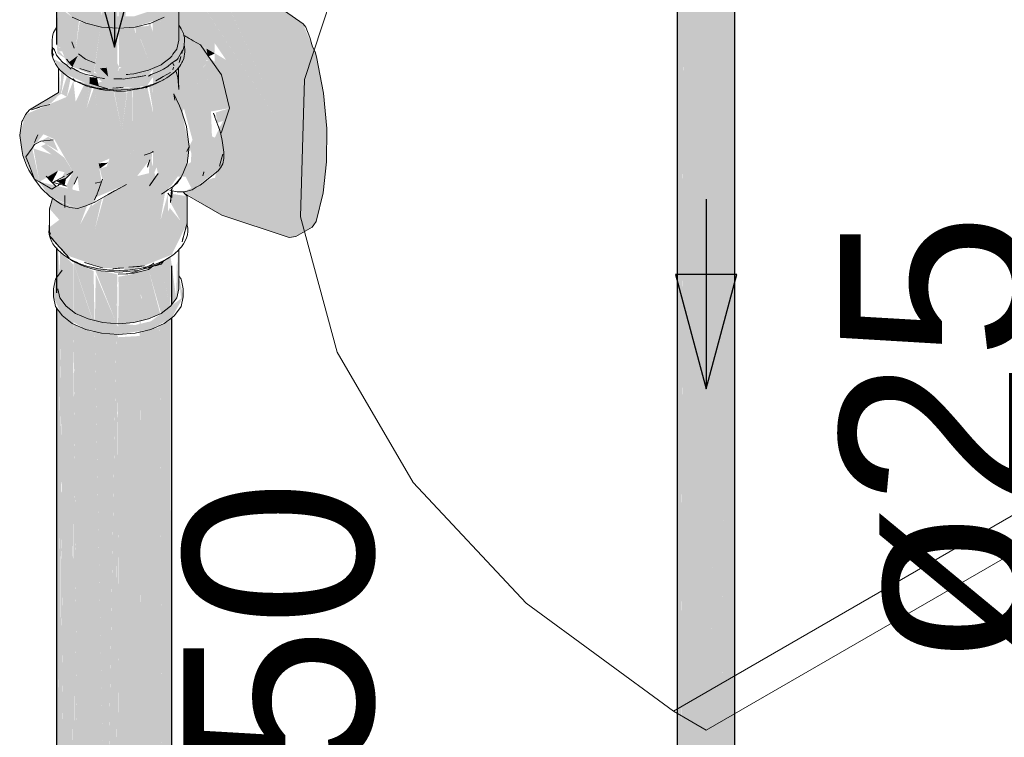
# Model space of a CAD drawing. Header units: millimetres. Extents: x 567 to 934, y -1 to 364.
# Tile 754 of 1056: x 748.249 to 749.287, y 129.086 to 129.843. Entities that reach past the tile are written whole.
import ezdxf

# ---------------------------------------------------------------- set-up
doc = ezdxf.new("R2010")
doc.units = ezdxf.units.MM
doc.header["$MEASUREMENT"] = 0
doc.linetypes.add('NULL', pattern=[0])
for name, color, linetype, lineweight in [('AF-Condutos', 140, 'Continuous', 25), ('AF-Registro', 253, 'Continuous', 18), ('AF-Sentido conduto', 140, 'Continuous', 30), ('AF-Textos conduto', 7, 'Continuous', 9), ('DI-Elementos em corte', 9, 'Continuous', 18)]:
    doc.layers.add(name, color=color, linetype=linetype, lineweight=lineweight)
doc.layers.add('ARQ FINA', color=8, linetype='Continuous')
doc.styles.add('Arial', font='arial.ttf')

msp = doc.modelspace()

# ---------------------------------------------------------------- hatches: boundary and pattern name
at = {"layer": 'AF-Condutos', "linetype": 'Continuous'}
for points in [[(749.0029, 128.4211), (749.0029, 130.6691), (749.0022, 128.4394)], [(748.942, 128.4194), (748.9441, 128.436), (748.944, 130.66)], [(748.942, 128.4193), (748.944, 130.653), (748.942, 130.6545)], [(748.944, 130.6523), (748.9441, 128.436), (748.951, 130.6478)], [(748.9441, 128.4176), (748.951, 128.4058), (748.9742, 128.4007), (748.9745, 128.4589), (748.9742, 130.6487), (748.9619, 128.4494), (748.9616, 130.6498), (748.9511, 128.4413), (748.951, 130.6538)], [(748.9867, 128.4408), (748.9865, 130.6506), (748.9742, 128.4007), (748.9964, 128.4072), (748.9966, 128.4755), (748.9964, 130.6552)], [(749.0022, 130.6521), (748.9964, 130.6496), (748.9966, 128.4755)], [(749.0022, 128.4353), (749.0022, 130.6618), (748.9965, 128.4473)], [(749.0022, 128.4138), (749.0029, 130.6533), (749.0022, 130.6528)], [(748.951, 130.6485), (748.9511, 128.4413), (748.9616, 130.6445)], [(748.9616, 130.6439), (748.9619, 128.4494), (748.9742, 130.643)], [(748.9865, 130.6458), (748.9742, 130.6449), (748.9745, 128.4589)], [(748.9867, 128.4408), (748.9868, 128.4682), (748.9865, 130.6506)], [(748.9964, 130.6487), (748.9865, 130.6464), (748.9868, 128.4682)], [(748.2872, 129.8167), (748.292, 129.8128), (748.2987, 129.7956), (748.3264, 129.7839), (748.3264, 129.9652), (748.3254, 129.9654), (748.3125, 129.8537), (748.3249, 129.8375), (748.3117, 129.8406), (748.3075, 129.8107), (748.3051, 129.9712), (748.3042, 129.9716), (748.2961, 129.8653), (748.3051, 129.8449), (748.2951, 129.8521), (748.2995, 129.9106), (748.2916, 129.9779), (748.2878, 129.9808), (748.2875, 129.8973), (748.2896, 129.8744)], [(748.3075, 129.8107), (748.3123, 129.8523), (748.3052, 129.9712)], [(748.3264, 129.7833), (748.335, 129.8466), (748.3268, 129.9615)], [(748.3336, 129.8352), (748.3516, 129.7931), (748.3516, 129.9634), (748.3504, 129.9633), (748.335, 129.8466), (748.3386, 129.8348)], [(748.3528, 129.8451), (748.3593, 129.8408), (748.3748, 129.9652), (748.3517, 129.9634)], [(748.3247, 129.8375), (748.3123, 129.852), (748.3111, 129.8422)], [(748.3488, 129.7806), (748.3533, 129.793), (748.3335, 129.8354), (748.3273, 129.7882)], [(748.3533, 129.793), (748.3584, 129.8342), (748.3529, 129.8338)], [(748.3762, 129.7863), (748.3762, 129.7948), (748.3693, 129.8349), (748.3584, 129.8342), (748.3533, 129.7931)], [(748.3703, 129.8351), (748.3762, 129.7966), (748.3762, 129.8356)], [(748.369, 129.7858), (748.353, 129.7911), (748.3524, 129.7859)], [(748.3273, 129.7882), (748.3363, 129.7811), (748.3488, 129.7806)], [(748.2873, 129.566), (748.2907, 129.534), (748.2908, 129.5755), (748.2886, 129.605)], [(748.2909, 129.4818), (748.2909, 129.6011), (748.2889, 128.7697)], [(748.2895, 128.6963), (748.2907, 128.6961), (748.2912, 128.7576), (748.2912, 129.5999), (748.2894, 128.7691)], [(748.2964, 128.696), (748.3051, 129.5845), (748.2912, 129.598)], [(748.3031, 128.488), (748.3051, 129.5876), (748.3026, 129.3365)], [(748.3256, 129.5259), (748.3264, 129.5776), (748.3051, 129.5876)], [(748.3056, 129.5338), (748.3255, 129.5194), (748.3256, 129.5249), (748.3054, 129.5865)], [(748.3362, 128.6958), (748.3395, 128.8891), (748.3264, 129.5796), (748.3133, 128.6959), (748.322, 128.6959)], [(748.3277, 129.5127), (748.3395, 128.8891), (748.3506, 129.5223), (748.3287, 129.5742)], [(748.3506, 129.5223), (748.3515, 129.5742), (748.3278, 129.5794)], [(748.3362, 128.6958), (748.3498, 128.6958), (748.3516, 129.5773)], [(748.3536, 129.5718), (748.3522, 129.5221), (748.3752, 129.5249), (748.3761, 129.576)], [(748.3741, 129.458), (748.3741, 128.4159), (748.3762, 129.5811)], [(748.3767, 129.5252), (748.3844, 129.5271), (748.3773, 129.5738)], [(748.2955, 128.696), (748.2916, 129.5279), (748.2913, 129.5451)], [(748.2874, 128.6966), (748.2872, 129.5389), (748.2873, 128.7714)], [(748.2889, 128.7697), (748.2907, 129.534), (748.2873, 129.5388)], [(748.2889, 128.7652), (748.2873, 129.5388), (748.2875, 128.6966), (748.2885, 128.6964)], [(748.2912, 129.5333), (748.2912, 128.696), (748.2915, 128.696)], [(748.2912, 129.5333), (748.2915, 128.696), (748.2916, 128.696)], [(748.2912, 129.5333), (748.2916, 128.696), (748.2921, 128.696)], [(748.2913, 129.5332), (748.2921, 128.696), (748.2928, 128.696)], [(748.2913, 129.5331), (748.2928, 128.696), (748.2955, 128.696)], [(748.2915, 129.5329), (748.2955, 128.696), (748.2964, 128.696)], [(748.3051, 129.522), (748.305, 129.5348), (748.3051, 128.6959), (748.3059, 128.6959)], [(748.305, 129.522), (748.3035, 128.6959), (748.3051, 128.6959)], [(748.3051, 129.5219), (748.3059, 128.6959), (748.3068, 128.6959)], [(748.3108, 128.6959), (748.3055, 129.5192), (748.3052, 129.5219)], [(748.3052, 129.5219), (748.3068, 128.6959), (748.3108, 128.6959)], [(748.3119, 128.6959), (748.3056, 129.5191), (748.3055, 129.5218)], [(748.3055, 129.5218), (748.3108, 128.6959), (748.3119, 128.6959)], [(748.3133, 128.6959), (748.3255, 129.5129), (748.3056, 129.5217)], [(748.3056, 129.5217), (748.3119, 128.6959), (748.3133, 128.6959)], [(748.395, 129.5197), (748.3838, 128.6957), (748.396, 128.6956), (748.396, 129.5202)], [(748.3961, 129.5202), (748.396, 128.6956), (748.3996, 128.6956), (748.3963, 129.5188)], [(748.4069, 129.525), (748.3963, 129.5203), (748.4003, 128.6956)], [(748.4075, 129.5273), (748.4069, 129.5268), (748.4003, 128.6956), (748.4077, 128.6956)], [(748.4075, 129.5273), (748.4077, 128.6956), (748.4078, 128.6956)], [(748.408, 128.635), (748.4088, 129.5282), (748.4076, 129.5273)], [(748.4076, 129.5273), (748.4078, 128.6956), (748.4079, 128.6956)], [(748.4088, 129.5282), (748.408, 128.6956), (748.4089, 128.6956)], [(748.3498, 128.6958), (748.3516, 128.6958), (748.3516, 129.5109), (748.3515, 129.5109)], [(748.3517, 129.5077), (748.3516, 129.5109), (748.3516, 128.6958), (748.3538, 128.6958)], [(748.3518, 129.5109), (748.354, 128.6958), (748.3595, 128.6957), (748.3522, 129.5078)], [(748.3762, 129.5136), (748.3761, 129.5135), (748.3746, 128.6957), (748.3762, 128.6957)], [(748.3762, 129.5136), (748.3762, 128.6957), (748.3838, 128.6957), (748.395, 129.5181)], [(748.3963, 129.5188), (748.3996, 128.6956), (748.4003, 128.6956)], [(748.3518, 129.5077), (748.3538, 128.6958), (748.354, 128.6958)], [(748.3522, 129.5078), (748.3595, 128.6957), (748.3611, 128.6957), (748.375, 129.5091)], [(748.2909, 129.4818), (748.2882, 128.5315), (748.2882, 128.2001), (748.2909, 129.4448)], [(748.3741, 129.458), (748.3611, 128.6957), (748.3741, 128.6957)], [(748.3026, 129.3365), (748.2964, 128.696), (748.303, 128.6959)]]:
    msp.add_hatch(color=151, dxfattribs=at).paths.add_polyline_path(points)
at = {"layer": 'AF-Registro', "linetype": 'Continuous'}
for points in [[(748.4616, 129.6366), (748.5326, 129.6131), (748.5396, 129.614), (748.557, 129.6241), (748.5612, 129.6298), (748.5685, 129.66), (748.5722, 129.6929), (748.5723, 129.7281), (748.5688, 129.7652), (748.5617, 129.8036), (748.5474, 129.8384), (748.5115, 129.8635), (748.4792, 129.8822), (748.4428, 129.9054), (748.4089, 129.9229), (748.4089, 129.904), (748.4618, 129.8721), (748.5539, 129.6715)], [(748.3889, 129.8453), (748.4543, 129.8075), (748.4543, 129.8179), (748.3888, 129.9142)], [(748.2863, 129.8921), (748.284, 129.8819), (748.2863, 129.8631), (748.304, 129.8454), (748.3348, 129.8351), (748.3703, 129.8351), (748.401, 129.8454), (748.399, 129.8517), (748.4089, 129.8512), (748.4164, 129.8724), (748.3976, 129.8559), (748.369, 129.8463), (748.3361, 129.8463), (748.3075, 129.8559), (748.291, 129.8723)], [(748.4211, 129.8667), (748.5539, 129.6715), (748.5329, 129.7173), (748.4291, 129.8776), (748.4673, 129.86), (748.4618, 129.8721), (748.4359, 129.887), (748.4211, 129.8924)], [(748.4291, 129.8777), (748.5329, 129.7173), (748.4673, 129.86), (748.4293, 129.8784)], [(748.4162, 129.8295), (748.4162, 129.8594), (748.3976, 129.8438), (748.3976, 129.7953), (748.4141, 129.8118)], [(748.447, 129.8037), (748.4455, 129.8124), (748.3889, 129.8453), (748.389, 129.6785)], [(748.4162, 129.837), (748.4027, 129.7939), (748.372, 129.7865), (748.3324, 129.7915), (748.3325, 129.7852), (748.312, 129.7913), (748.3247, 129.7963), (748.3044, 129.7935), (748.2901, 129.8097), (748.3074, 129.8077), (748.2879, 129.8143), (748.3058, 129.8129), (748.3036, 129.8196), (748.2872, 129.8212), (748.2883, 129.8073), (748.3469, 129.7705), (748.3576, 129.7715), (748.3527, 129.7798), (748.4033, 129.7938), (748.422, 129.8156)], [(748.3607, 129.7851), (748.369, 129.7858), (748.369, 129.7949), (748.3549, 129.8339), (748.359, 129.7935), (748.3525, 129.7909)], [(748.369, 129.7949), (748.369, 129.835), (748.3549, 129.8339)], [(748.369, 129.7858), (748.3844, 129.7895), (748.3709, 129.8352)], [(748.3844, 129.7895), (748.3844, 129.8001), (748.3709, 129.8352)], [(748.3844, 129.8001), (748.3844, 129.8362), (748.3713, 129.8354)], [(748.3976, 129.7953), (748.3976, 129.8091), (748.3884, 129.8397), (748.3941, 129.8121), (748.3862, 129.8388), (748.3844, 129.8385), (748.3844, 129.7895)], [(748.389, 129.8396), (748.3976, 129.8108), (748.3976, 129.8403)], [(748.4391, 129.8163), (748.4217, 129.7998), (748.4502, 129.8005)], [(748.4543, 129.8073), (748.4455, 129.8124), (748.447, 129.8037)], [(748.2837, 129.8016), (748.2947, 129.7864), (748.3289, 129.7711), (748.3826, 129.7727), (748.3921, 129.787), (748.364, 129.7806), (748.3576, 129.7715), (748.3469, 129.7705), (748.3416, 129.7795), (748.3319, 129.7728), (748.3416, 129.77), (748.3187, 129.7848)], [(748.3098, 129.8049), (748.3005, 129.7979), (748.3044, 129.7935)], [(748.3044, 129.7935), (748.3281, 129.7968), (748.3106, 129.8067)], [(748.4163, 129.7692), (748.4502, 129.8005), (748.4153, 129.7818)], [(748.4502, 129.8005), (748.4191, 129.7948), (748.4161, 129.7822)], [(748.4186, 129.77), (748.4614, 129.7847), (748.4502, 129.8005)], [(748.4543, 129.7985), (748.447, 129.8037), (748.4526, 129.7705)], [(748.4543, 129.7742), (748.4614, 129.7833), (748.4663, 129.7645), (748.4801, 129.78), (748.4663, 129.8003), (748.4543, 129.8074)], [(748.2699, 129.7508), (748.2923, 129.7647), (748.2901, 129.791), (748.2893, 129.7659), (748.2589, 129.7477)], [(748.3279, 129.775), (748.3743, 129.7702), (748.395, 129.799)], [(748.3419, 129.7825), (748.3402, 129.7921), (748.3331, 129.7915)], [(748.3998, 129.7903), (748.3921, 129.7784), (748.4075, 129.7872)], [(748.2919, 129.7885), (748.2923, 129.7647), (748.2955, 129.7856)], [(748.2923, 129.7647), (748.2983, 129.7615), (748.2985, 129.7835)], [(748.2985, 129.7834), (748.2983, 129.7615), (748.3022, 129.781)], [(748.3222, 129.7823), (748.3222, 129.7757), (748.3319, 129.7728), (748.3301, 129.7816)], [(748.4603, 129.6865), (748.4626, 129.6908), (748.4619, 129.7152), (748.4513, 129.7197), (748.4503, 129.746), (748.4656, 129.7671), (748.4614, 129.7847), (748.4163, 129.7692), (748.4308, 129.7161), (748.4272, 129.7088), (748.4359, 129.6834), (748.4245, 129.6871), (748.4212, 129.6821), (748.4305, 129.6633)], [(748.4545, 129.6757), (748.5539, 129.6715), (748.4801, 129.78), (748.4663, 129.7645), (748.4698, 129.75), (748.4543, 129.7184), (748.4543, 129.7065), (748.4622, 129.7133)], [(748.425, 129.6277), (748.4251, 129.6566), (748.4086, 129.6591), (748.4075, 129.6501), (748.418, 129.6307), (748.4048, 129.64), (748.405, 129.6595), (748.3971, 129.6314), (748.4001, 129.6602), (748.4082, 129.6674), (748.4253, 129.6916), (748.4272, 129.7089), (748.4193, 129.7468), (748.3993, 129.7791), (748.396, 129.7775), (748.3954, 129.7519), (748.3921, 129.7755), (748.3888, 129.7739), (748.3905, 129.7388), (748.3831, 129.7718), (748.3815, 129.7709), (748.3669, 129.7187), (748.3669, 129.7686), (748.3622, 129.7679), (748.3563, 129.7263), (748.3475, 129.7676), (748.3345, 129.7691), (748.3318, 129.7418), (748.3268, 129.7707), (748.3191, 129.7495), (748.3164, 129.7739), (748.3075, 129.7563), (748.3052, 129.7783), (748.2983, 129.7615), (748.2546, 129.7429), (748.2486, 129.7209), (748.2517, 129.701), (748.264, 129.6744), (748.255, 129.6983), (748.2736, 129.722), (748.285, 129.7168), (748.3046, 129.6825), (748.2978, 129.6673), (748.3084, 129.6508), (748.304, 129.6653), (748.3094, 129.6772), (748.3114, 129.6618), (748.2688, 129.672), (748.2802, 129.6562), (748.3097, 129.6436), (748.3276, 129.6504), (748.3348, 129.6719), (748.3317, 129.6913), (748.3756, 129.7105), (748.3841, 129.7025), (748.3895, 129.7033), (748.3944, 129.6804), (748.3919, 129.6768), (748.3875, 129.6939), (748.3883, 129.7029), (748.3756, 129.7105), (748.3357, 129.6746), (748.3856, 129.695), (748.3848, 129.6809), (748.3724, 129.6778), (748.361, 129.619), (748.361, 129.6691), (748.3373, 129.6559), (748.3279, 129.6221), (748.3246, 129.6491), (748.3122, 129.6267), (748.3087, 129.6438), (748.283, 129.6544), (748.28, 129.6433), (748.2903, 129.6317), (748.28, 129.6148), (748.298, 129.5943), (748.336, 129.581), (748.3702, 129.5795), (748.4089, 129.5949)], [(748.3073, 129.7782), (748.3181, 129.7731), (748.3601, 129.7676)], [(748.3164, 129.7736), (748.3191, 129.7495), (748.3216, 129.7716)], [(748.3217, 129.7719), (748.3191, 129.7495), (748.3247, 129.7711)], [(748.3432, 129.7674), (748.3743, 129.7702), (748.3233, 129.773)], [(748.3269, 129.7703), (748.3318, 129.7418), (748.3345, 129.7689)], [(748.3815, 129.7707), (748.3676, 129.7687), (748.3669, 129.7187)], [(748.3885, 129.7737), (748.385, 129.7725), (748.3905, 129.7388)], [(748.3954, 129.7771), (748.3921, 129.7755), (748.3954, 129.7519)], [(748.2705, 129.7511), (748.2818, 129.755), (748.2893, 129.7628)], [(748.3524, 129.7671), (748.3479, 129.7677), (748.3563, 129.7263)], [(748.3563, 129.7263), (748.3616, 129.7659), (748.3524, 129.7673)], [(748.4699, 129.7495), (748.4656, 129.7671), (748.4503, 129.746)], [(748.4656, 129.7369), (748.4699, 129.7495), (748.4553, 129.7449), (748.4567, 129.7339)], [(748.4603, 129.7237), (748.4656, 129.7369), (748.4584, 129.729)], [(748.2785, 129.7192), (748.269, 129.7138), (748.2839, 129.7162)], [(748.2708, 129.7148), (748.289, 129.7043), (748.2839, 129.7162)], [(748.289, 129.6679), (748.3046, 129.6825), (748.2956, 129.6972), (748.276, 129.7118), (748.271, 129.7092), (748.2824, 129.7005), (748.289, 129.6836), (748.2958, 129.6819)], [(748.3415, 129.6919), (748.3558, 129.6927), (748.3756, 129.7105)], [(748.3756, 129.7105), (748.3433, 129.6964), (748.3418, 129.692)], [(748.4017, 129.678), (748.4274, 129.6769), (748.4373, 129.6967)], [(748.4286, 129.6858), (748.4359, 129.6834), (748.4296, 129.7017)], [(748.361, 129.619), (748.3724, 129.6778), (748.3856, 129.695), (748.3369, 129.6751), (748.3294, 129.6557), (748.361, 129.6691)], [(748.3417, 129.6919), (748.3317, 129.6913), (748.333, 129.6857)], [(748.3357, 129.6746), (748.3558, 129.6927), (748.333, 129.6857)], [(748.3558, 129.6927), (748.3417, 129.6919), (748.3404, 129.688)], [(748.2959, 129.6679), (748.2975, 129.6759), (748.2867, 129.6727)], [(748.4211, 129.6612), (748.4616, 129.6366), (748.5539, 129.6715), (748.4523, 129.6758)], [(748.3971, 129.6314), (748.402, 129.6613), (748.4001, 129.66)], [(748.3122, 129.6437), (748.3122, 129.6267), (748.3197, 129.6468)], [(748.3249, 129.6465), (748.3279, 129.6221), (748.3352, 129.6538)], [(748.3087, 129.6433), (748.3122, 129.6267), (748.3122, 129.6433)], [(748.4069, 129.6441), (748.4048, 129.64), (748.418, 129.6307)], [(748.28, 129.6239), (748.28, 129.6148), (748.2903, 129.6317)], [(748.4161, 129.5581), (748.4145, 129.5982), (748.4136, 129.5488)], [(748.3976, 129.585), (748.3844, 129.5791), (748.3976, 129.5329), (748.407, 129.54)], [(748.4071, 129.5397), (748.4077, 129.5926), (748.3976, 129.585)], [(748.4077, 129.5926), (748.4077, 129.5405), (748.4136, 129.5488)], [(748.3217, 129.582), (748.3245, 129.5801), (748.3612, 129.5772)], [(748.4162, 129.5727), (748.4188, 129.5487), (748.3868, 129.5246), (748.3703, 129.5207), (748.3525, 129.5221), (748.3525, 129.5108), (748.3868, 129.5161), (748.4089, 129.5283), (748.4211, 129.5504)], [(748.3686, 129.5741), (748.3526, 129.5717), (748.3537, 129.5222)], [(748.369, 129.5755), (748.3529, 129.5195), (748.3834, 129.5268)], [(748.3844, 129.5791), (748.369, 129.5755), (748.3844, 129.5271), (748.3967, 129.5325)], [(748.2872, 129.5705), (748.284, 129.5504), (748.2932, 129.5306), (748.3183, 129.5161), (748.3525, 129.5108), (748.3525, 129.5193), (748.3075, 129.5329), (748.291, 129.5494)]]:
    msp.add_hatch(color=254, dxfattribs=at).paths.add_polyline_path(points)
at = {"layer": 'DI-Elementos em corte', "linetype": 'Continuous'}
for points in [[(748.2642, 129.6746), (748.2693, 129.6717), (748.2617, 129.7074), (748.2551, 129.6981)], [(748.2617, 129.7074), (748.289, 129.6836), (748.2824, 129.7005)], [(748.2693, 129.6717), (748.289, 129.6836), (748.2632, 129.7061)], [(748.2826, 129.6715), (748.289, 129.6836), (748.2779, 129.6769)], [(748.2693, 129.6717), (748.2824, 129.6641), (748.2849, 129.6677)]]:
    msp.add_hatch(color=31, dxfattribs=at).paths.add_polyline_path(points)

# ---------------------------------------------------------------- linework, layer by layer
at = {"layer": 'AF-Condutos'}
for p, q in [((749.0029, 128.4385), (749.0029, 130.6691)), ((748.942, 130.6545), (748.942, 128.4193)), ((748.2872, 129.8618), (748.2872, 129.8346)), ((748.2872, 129.8346), (748.2872, 129.8167)), ((748.2872, 129.6017), (748.2872, 129.6012)), ((748.2872, 129.6012), (748.2872, 129.5732)), ((748.4089, 129.5422), (748.4089, 129.583)), ((748.2872, 129.5732), (748.2872, 129.5705)), ((748.2872, 129.5705), (748.2872, 129.5661)), ((748.2872, 129.5661), (748.2872, 129.5547)), ((748.2872, 129.5389), (748.2872, 128.7715)), ((748.4089, 128.6956), (748.4089, 129.5283))]:
    msp.add_line(p, q, dxfattribs=at)
at = {"layer": 'AF-Registro'}
for p, q in [((748.5474, 129.8384), (748.5115, 129.8635)), ((748.4162, 129.8377), (748.4162, 129.8595)), ((748.304, 129.8454), (748.3183, 129.8391)), ((748.3868, 129.8391), (748.401, 129.8454)), ((748.2861, 129.8328), (748.2843, 129.8294)), ((748.2872, 129.8346), (748.2861, 129.8328)), ((748.3183, 129.8391), (748.3348, 129.8351)), ((748.3348, 129.8351), (748.3525, 129.8338)), ((748.3525, 129.8338), (748.3703, 129.8351)), ((748.3703, 129.8351), (748.3868, 129.8391)), ((748.4162, 129.837), (748.4162, 129.8377)), ((748.4162, 129.8295), (748.4162, 129.837)), ((748.4177, 129.8351), (748.4162, 129.837)), ((748.4189, 129.8331), (748.4177, 129.8351)), ((748.4212, 129.8281), (748.4189, 129.8331)), ((748.5504, 129.8348), (748.5474, 129.8384)), ((748.5545, 129.8241), (748.5504, 129.8348)), ((748.2831, 129.8253), (748.2829, 129.8207)), ((748.2843, 129.8294), (748.2831, 129.8253)), ((748.4141, 129.8118), (748.4162, 129.8213)), ((748.4162, 129.8213), (748.4162, 129.8295)), ((748.4218, 129.8263), (748.4212, 129.8281)), ((748.4219, 129.8259), (748.4218, 129.8263)), ((748.4219, 129.8263), (748.4218, 129.8263)), ((748.4226, 129.8258), (748.4219, 129.8263)), ((748.4224, 129.8234), (748.4219, 129.8259)), ((748.4222, 129.8208), (748.4224, 129.8234)), ((748.4237, 129.8252), (748.4226, 129.8258)), ((748.4244, 129.8248), (748.4237, 129.8252)), ((748.4253, 129.8243), (748.4244, 129.8248)), ((748.4273, 129.8231), (748.4253, 129.8243)), ((748.4292, 129.822), (748.4273, 129.8231)), ((748.4314, 129.8207), (748.4292, 129.822)), ((748.5575, 129.8143), (748.5545, 129.8241)), ((748.2826, 129.8128), (748.2824, 129.8103)), ((748.2828, 129.8141), (748.2826, 129.8128)), ((748.2829, 129.8207), (748.2827, 129.8169)), ((748.2827, 129.8169), (748.2829, 129.8154)), ((748.2829, 129.8149), (748.2828, 129.8141)), ((748.2829, 129.8154), (748.2829, 129.8149)), ((748.2829, 129.8149), (748.2832, 129.8132)), ((748.2832, 129.8132), (748.2832, 129.8037)), ((748.2852, 129.8112), (748.2839, 129.8128)), ((748.2839, 129.8128), (748.2851, 129.8106)), ((748.3058, 129.8129), (748.3036, 129.8196)), ((748.4102, 129.8064), (748.4141, 129.8118)), ((748.4203, 129.8103), (748.4208, 129.811)), ((748.4208, 129.811), (748.422, 129.8156)), ((748.422, 129.816), (748.4222, 129.8208)), ((748.422, 129.8156), (748.422, 129.816)), ((748.422, 129.8158), (748.422, 129.816)), ((748.4222, 129.8145), (748.422, 129.8158)), ((748.4227, 129.8112), (748.4222, 129.8145)), ((748.4227, 129.8089), (748.4227, 129.8112)), ((748.4391, 129.8163), (748.4314, 129.8207)), ((748.4398, 129.8153), (748.4391, 129.8163)), ((748.4502, 129.8005), (748.4398, 129.8153)), ((748.5601, 129.809), (748.5575, 129.8143)), ((748.2824, 129.8103), (748.2824, 129.808)), ((748.2824, 129.808), (748.2829, 129.8046)), ((748.2829, 129.8046), (748.2832, 129.8037)), ((748.2832, 129.8037), (748.284, 129.8068)), ((748.2832, 129.8037), (748.2837, 129.8016)), ((748.2837, 129.8016), (748.2851, 129.7985)), ((748.2851, 129.8106), (748.2862, 129.8084)), ((748.2862, 129.8084), (748.2874, 129.8054)), ((748.2874, 129.8054), (748.2905, 129.8016)), ((748.2905, 129.8016), (748.2938, 129.7982)), ((748.3044, 129.7935), (748.2977, 129.8011)), ((748.3179, 129.8013), (748.3106, 129.8067)), ((748.3281, 129.7968), (748.3179, 129.8013)), ((748.3998, 129.7969), (748.4069, 129.8023)), ((748.4069, 129.8023), (748.4073, 129.8026)), ((748.4073, 129.8026), (748.4077, 129.8029)), ((748.4077, 129.8029), (748.4089, 129.8045)), ((748.4089, 129.8045), (748.4102, 129.8064)), ((748.4128, 129.7995), (748.4144, 129.8006)), ((748.4151, 129.8011), (748.4129, 129.7998)), ((748.4144, 129.8006), (748.4151, 129.8011)), ((748.4155, 129.8026), (748.4151, 129.8011)), ((748.4151, 129.8011), (748.4157, 129.8024)), ((748.4157, 129.8024), (748.4162, 129.8037)), ((748.4162, 129.8037), (748.419, 129.8086)), ((748.4168, 129.7978), (748.4185, 129.804)), ((748.4177, 129.8009), (748.4168, 129.7978)), ((748.4185, 129.804), (748.4177, 129.8009)), ((748.419, 129.8086), (748.4203, 129.8103)), ((748.4194, 129.8071), (748.4203, 129.8103)), ((748.4202, 129.8102), (748.4194, 129.8071)), ((748.4203, 129.8103), (748.4202, 129.8102)), ((748.4206, 129.7996), (748.4215, 129.8019)), ((748.4215, 129.8019), (748.4221, 129.8042)), ((748.4221, 129.8042), (748.4225, 129.8063)), ((748.4225, 129.8063), (748.4227, 129.8089)), ((748.4614, 129.7847), (748.4502, 129.8005)), ((748.5617, 129.8036), (748.5601, 129.809)), ((748.5688, 129.7652), (748.5617, 129.8036)), ((748.2851, 129.7985), (748.2862, 129.7964)), ((748.2862, 129.7964), (748.2876, 129.7941)), ((748.2876, 129.7941), (748.2892, 129.792)), ((748.2892, 129.792), (748.2895, 129.7917)), ((748.2895, 129.7917), (748.2893, 129.7659)), ((748.2895, 129.7917), (748.2913, 129.7897)), ((748.2938, 129.7982), (748.2982, 129.7949)), ((748.2982, 129.7949), (748.3029, 129.7908)), ((748.3005, 129.7979), (748.3044, 129.7935)), ((748.3105, 129.7886), (748.3033, 129.7924)), ((748.3033, 129.7924), (748.3093, 129.7889)), ((748.3232, 129.788), (748.312, 129.7913)), ((748.3844, 129.7895), (748.3976, 129.7953)), ((748.3952, 129.7881), (748.4001, 129.7905)), ((748.3976, 129.7953), (748.3998, 129.7969)), ((748.4001, 129.7905), (748.4046, 129.7933)), ((748.4046, 129.7933), (748.4087, 129.797)), ((748.4087, 129.797), (748.4097, 129.7976)), ((748.4097, 129.7976), (748.4125, 129.7993)), ((748.4097, 129.7974), (748.4112, 129.7949)), ((748.4109, 129.7926), (748.4101, 129.7898)), ((748.4112, 129.7949), (748.4115, 129.7945)), ((748.4125, 129.7993), (748.4128, 129.7995)), ((748.4128, 129.7995), (748.4128, 129.7995)), ((748.4141, 129.79), (748.4159, 129.792)), ((748.4159, 129.792), (748.416, 129.7921)), ((748.416, 129.7869), (748.4159, 129.792)), ((748.416, 129.7921), (748.4173, 129.7939)), ((748.4173, 129.7939), (748.4183, 129.7954)), ((748.4183, 129.7954), (748.4196, 129.7975)), ((748.4196, 129.7975), (748.4201, 129.7987)), ((748.4201, 129.7987), (748.4206, 129.7996)), ((748.2913, 129.7897), (748.2947, 129.7864)), ((748.2947, 129.7864), (748.2977, 129.7841)), ((748.2977, 129.7841), (748.3004, 129.7822)), ((748.3004, 129.7822), (748.3032, 129.7805)), ((748.3032, 129.7805), (748.3035, 129.7803)), ((748.3035, 129.7803), (748.3042, 129.7799)), ((748.3042, 129.7799), (748.305, 129.7795)), ((748.3064, 129.7788), (748.305, 129.7804)), ((748.3093, 129.7889), (748.3127, 129.7871)), ((748.3127, 129.7871), (748.3127, 129.787)), ((748.3127, 129.787), (748.3185, 129.7849)), ((748.3185, 129.7849), (748.3256, 129.7836)), ((748.3256, 129.7836), (748.331, 129.7818)), ((748.331, 129.7818), (748.3355, 129.7811)), ((748.3355, 129.7811), (748.3369, 129.7808)), ((748.3369, 129.7808), (748.338, 129.7807)), ((748.3523, 129.7804), (748.3478, 129.7806)), ((748.3478, 129.7806), (748.3522, 129.7804)), ((748.3522, 129.7804), (748.3561, 129.7803)), ((748.3561, 129.7803), (748.3578, 129.7802)), ((748.3578, 129.7802), (748.3643, 129.7811)), ((748.3607, 129.7851), (748.369, 129.7858)), ((748.3625, 129.785), (748.3607, 129.7851)), ((748.3643, 129.7811), (748.3717, 129.7821)), ((748.369, 129.7858), (748.3844, 129.7895)), ((748.3717, 129.7821), (748.3732, 129.7824)), ((748.3732, 129.7824), (748.3745, 129.7826)), ((748.3737, 129.7824), (748.3732, 129.7824)), ((748.3814, 129.7839), (748.3737, 129.7824)), ((748.3745, 129.7826), (748.3814, 129.7839)), ((748.3844, 129.7834), (748.3891, 129.7858)), ((748.3873, 129.785), (748.3844, 129.7834)), ((748.3891, 129.7858), (748.3952, 129.7881)), ((748.3921, 129.7784), (748.3998, 129.7828)), ((748.396, 129.7806), (748.3921, 129.7784)), ((748.3998, 129.7828), (748.396, 129.7806)), ((748.3998, 129.7828), (748.4075, 129.7872)), ((748.4036, 129.785), (748.3998, 129.7828)), ((748.4006, 129.7797), (748.4038, 129.7815)), ((748.4075, 129.7872), (748.4036, 129.785)), ((748.4038, 129.7815), (748.4063, 129.7832)), ((748.4063, 129.7832), (748.4091, 129.7854)), ((748.4091, 129.7854), (748.4122, 129.788)), ((748.4122, 129.788), (748.4133, 129.7891)), ((748.4133, 129.7891), (748.4141, 129.79)), ((748.4135, 129.7883), (748.4153, 129.7818)), ((748.4153, 129.7818), (748.4163, 129.7692)), ((748.4161, 129.7789), (748.416, 129.7869)), ((748.4656, 129.7671), (748.4614, 129.7847)), ((748.305, 129.7795), (748.3061, 129.7787)), ((748.305, 129.7795), (748.3062, 129.7789)), ((748.3061, 129.7787), (748.3074, 129.7777)), ((748.3062, 129.7789), (748.3064, 129.7788)), ((748.3075, 129.7776), (748.3064, 129.7788)), ((748.3064, 129.7788), (748.3096, 129.7773)), ((748.3073, 129.7782), (748.3099, 129.7769)), ((748.3074, 129.7777), (748.3075, 129.7776)), ((748.3096, 129.7773), (748.3097, 129.7772)), ((748.3097, 129.7772), (748.3118, 129.7764)), ((748.3099, 129.7769), (748.3137, 129.7751)), ((748.3118, 129.7764), (748.3131, 129.7758)), ((748.3131, 129.7758), (748.3166, 129.7745)), ((748.3137, 129.7751), (748.3181, 129.7731)), ((748.3166, 129.7745), (748.3201, 129.7734)), ((748.3181, 129.7731), (748.3229, 129.7716)), ((748.3201, 129.7734), (748.3225, 129.7726)), ((748.3222, 129.7757), (748.3319, 129.7728)), ((748.3271, 129.7743), (748.3222, 129.7757)), ((748.3225, 129.7726), (748.3289, 129.7711)), ((748.3229, 129.7716), (748.3296, 129.7701)), ((748.3319, 129.7728), (748.3271, 129.7743)), ((748.3289, 129.7711), (748.3318, 129.7705)), ((748.3296, 129.7701), (748.3339, 129.7692)), ((748.3337, 129.7699), (748.3318, 129.7705)), ((748.3318, 129.7705), (748.334, 129.7701)), ((748.3319, 129.7728), (748.3416, 129.77)), ((748.3367, 129.7714), (748.3319, 129.7728)), ((748.3346, 129.7697), (748.3337, 129.7699)), ((748.334, 129.7701), (748.3401, 129.7695)), ((748.3386, 129.7685), (748.3346, 129.7697)), ((748.3416, 129.77), (748.3367, 129.7714)), ((748.3402, 129.7694), (748.3369, 129.7704)), ((748.3401, 129.7695), (748.3417, 129.769)), ((748.3417, 129.769), (748.3402, 129.7694)), ((748.3469, 129.7705), (748.3576, 129.7715)), ((748.3523, 129.771), (748.3469, 129.7705)), ((748.3576, 129.7715), (748.3523, 129.771)), ((748.3618, 129.7692), (748.3655, 129.7695)), ((748.3655, 129.7695), (748.3692, 129.77)), ((748.3676, 129.7687), (748.3724, 129.7695)), ((748.3692, 129.77), (748.3725, 129.7703)), ((748.3724, 129.7695), (748.3771, 129.7705)), ((748.3725, 129.7703), (748.3769, 129.7711)), ((748.3835, 129.772), (748.3766, 129.7704)), ((748.3769, 129.7711), (748.3826, 129.7727)), ((748.3771, 129.7705), (748.3805, 129.7713)), ((748.3805, 129.7713), (748.3833, 129.7719)), ((748.3815, 129.7709), (748.3833, 129.7719)), ((748.3831, 129.7718), (748.3815, 129.7709)), ((748.3819, 129.7721), (748.3841, 129.7729)), ((748.3826, 129.7727), (748.3832, 129.7728)), ((748.3841, 129.7729), (748.3827, 129.7728)), ((748.3832, 129.7728), (748.3841, 129.7729)), ((748.3833, 129.7719), (748.3835, 129.772)), ((748.3833, 129.7719), (748.3835, 129.772)), ((748.3835, 129.772), (748.388, 129.7735)), ((748.3841, 129.7729), (748.3856, 129.7736)), ((748.3856, 129.7736), (748.386, 129.7737)), ((748.386, 129.7737), (748.387, 129.7741)), ((748.387, 129.7741), (748.3893, 129.7748)), ((748.388, 129.7735), (748.3945, 129.7767)), ((748.3893, 129.7748), (748.3937, 129.7765)), ((748.3937, 129.7765), (748.3981, 129.7785)), ((748.3945, 129.7767), (748.3994, 129.7791)), ((748.3981, 129.7785), (748.3994, 129.7791)), ((748.3994, 129.7791), (748.4006, 129.7797)), ((748.4163, 129.7692), (748.4161, 129.7789)), ((748.2893, 129.7659), (748.2589, 129.7477)), ((748.3339, 129.7692), (748.3383, 129.7686)), ((748.3383, 129.7686), (748.343, 129.768)), ((748.3383, 129.7686), (748.3383, 129.7686)), ((748.343, 129.768), (748.3386, 129.7685)), ((748.3417, 129.769), (748.3438, 129.7691)), ((748.3428, 129.7691), (748.3417, 129.769)), ((748.343, 129.768), (748.3474, 129.7678)), ((748.3474, 129.7678), (748.343, 129.768)), ((748.3438, 129.7691), (748.3476, 129.7689)), ((748.3474, 129.7678), (748.3477, 129.7677)), ((748.3476, 129.7689), (748.351, 129.7686)), ((748.3477, 129.7677), (748.3507, 129.7673)), ((748.3507, 129.7673), (748.3554, 129.7673)), ((748.351, 129.7686), (748.3556, 129.7687)), ((748.3554, 129.7673), (748.3601, 129.7676)), ((748.3556, 129.7687), (748.3618, 129.7692)), ((748.3601, 129.7676), (748.3676, 129.7687)), ((748.4111, 129.7647), (748.4121, 129.7579)), ((748.417, 129.7519), (748.4111, 129.7647)), ((748.4699, 129.7495), (748.4656, 129.7671)), ((748.5723, 129.7281), (748.5688, 129.7652)), ((748.2712, 129.7512), (748.261, 129.7476)), ((748.261, 129.7476), (748.2696, 129.7505)), ((748.2802, 129.7532), (748.2712, 129.7512)), ((748.4193, 129.7468), (748.417, 129.7519)), ((748.4656, 129.7369), (748.4699, 129.7495)), ((748.2546, 129.7429), (748.2519, 129.737)), ((748.2589, 129.7477), (748.2546, 129.7429)), ((748.4245, 129.7302), (748.4193, 129.7468)), ((748.4542, 129.7411), (748.4531, 129.7442)), ((748.4531, 129.7442), (748.4542, 129.7405)), ((748.4543, 129.7408), (748.4542, 129.7411)), ((748.4545, 129.7401), (748.4543, 129.7408)), ((748.4575, 129.7316), (748.4545, 129.7401)), ((748.2509, 129.7353), (748.2486, 129.7209)), ((748.2519, 129.737), (748.2509, 129.7353)), ((748.4252, 129.7242), (748.4245, 129.7302)), ((748.4591, 129.7271), (748.4575, 129.7316)), ((748.4614, 129.7242), (748.4656, 129.7369)), ((748.5722, 129.6929), (748.5723, 129.7281)), ((748.2486, 129.7209), (748.2485, 129.7205)), ((748.2485, 129.7205), (748.2509, 129.706)), ((748.2676, 129.7213), (748.264, 129.7134)), ((748.2658, 129.7174), (748.2676, 129.7213)), ((748.4272, 129.7089), (748.4252, 129.7242)), ((748.4603, 129.7236), (748.4591, 129.7271)), ((748.4603, 129.7236), (748.4614, 129.7242)), ((748.4603, 129.7236), (748.4603, 129.7236)), ((748.4605, 129.723), (748.4603, 129.7236)), ((748.4606, 129.722), (748.4605, 129.723)), ((748.4619, 129.7152), (748.4606, 129.722)), ((748.264, 129.7134), (748.2658, 129.7174)), ((748.2708, 129.7148), (748.2642, 129.711)), ((748.2839, 129.7162), (748.2708, 129.7148)), ((748.4272, 129.7089), (748.4249, 129.7038)), ((748.4258, 129.6965), (748.4272, 129.7089)), ((748.4259, 129.7061), (748.4272, 129.7089)), ((748.464, 129.703), (748.4619, 129.7152)), ((748.2509, 129.706), (748.2519, 129.6994)), ((748.2519, 129.6994), (748.2558, 129.6893)), ((748.3797, 129.7), (748.385, 129.7016)), ((748.385, 129.7016), (748.3895, 129.7033)), ((748.3895, 129.7033), (748.3884, 129.7038)), ((748.4249, 129.7038), (748.4259, 129.7061)), ((748.4606, 129.6934), (748.4628, 129.7009)), ((748.4628, 129.7009), (748.4615, 129.6965)), ((748.4638, 129.6963), (748.464, 129.703)), ((748.2558, 129.6893), (748.2583, 129.684)), ((748.3856, 129.695), (748.3833, 129.6874)), ((748.3833, 129.6874), (748.3844, 129.6912)), ((748.3844, 129.6912), (748.3856, 129.695)), ((748.4212, 129.6821), (748.4253, 129.6916)), ((748.4253, 129.6916), (748.4254, 129.6922)), ((748.4254, 129.6922), (748.4256, 129.6945)), ((748.4256, 129.6945), (748.4258, 129.6965)), ((748.4577, 129.6834), (748.4603, 129.6865)), ((748.4591, 129.6884), (748.4606, 129.6934)), ((748.4602, 129.6921), (748.4591, 129.6884)), ((748.4606, 129.6934), (748.4602, 129.6921)), ((748.4603, 129.6865), (748.4626, 129.6908)), ((748.4615, 129.6965), (748.4606, 129.6934)), ((748.4626, 129.6908), (748.4638, 129.6963)), ((748.5685, 129.66), (748.5722, 129.6929)), ((748.2583, 129.684), (748.264, 129.6744)), ((748.2765, 129.6776), (748.2822, 129.6716)), ((748.2958, 129.6777), (748.2867, 129.6727)), ((748.2959, 129.6743), (748.2985, 129.6768)), ((748.3046, 129.6825), (748.2984, 129.6791)), ((748.2985, 129.6768), (748.2992, 129.6775)), ((748.2992, 129.6775), (748.3046, 129.6825)), ((748.3058, 129.6692), (748.3094, 129.6772)), ((748.3094, 129.6772), (748.3076, 129.6732)), ((748.3853, 129.6676), (748.3919, 129.6768)), ((748.3919, 129.6768), (748.3909, 129.6755)), ((748.3944, 129.6804), (748.3919, 129.6768)), ((748.3919, 129.6768), (748.3944, 129.6804)), ((748.4155, 129.6728), (748.4185, 129.6763)), ((748.417, 129.6741), (748.4184, 129.676)), ((748.4184, 129.676), (748.4177, 129.6748)), ((748.4184, 129.676), (748.4189, 129.6767)), ((748.4185, 129.6763), (748.4189, 129.6767)), ((748.4207, 129.6805), (748.4186, 129.6765)), ((748.4189, 129.6767), (748.4186, 129.6765)), ((748.4189, 129.6767), (748.4195, 129.6782)), ((748.4195, 129.6782), (748.4212, 129.6821)), ((748.4212, 129.6821), (748.4207, 129.6805)), ((748.4389, 129.6684), (748.4577, 129.6834)), ((748.4429, 129.6822), (748.4417, 129.6781)), ((748.4417, 129.6781), (748.4427, 129.6815)), ((748.4427, 129.6815), (748.4429, 129.6822)), ((748.264, 129.6744), (748.2647, 129.6734)), ((748.2647, 129.6734), (748.2714, 129.6647)), ((748.2822, 129.6716), (748.2831, 129.6707)), ((748.2824, 129.6641), (748.2863, 129.6664)), ((748.2831, 129.6707), (748.2865, 129.6672)), ((748.2867, 129.6727), (748.2839, 129.6712)), ((748.2839, 129.6712), (748.2905, 129.6693)), ((748.2863, 129.6664), (748.2869, 129.6667)), ((748.2869, 129.6667), (748.289, 129.6679)), ((748.289, 129.6679), (748.2905, 129.6693)), ((748.2905, 129.6693), (748.2916, 129.6703)), ((748.2905, 129.6693), (748.2959, 129.6679)), ((748.2916, 129.6703), (748.2959, 129.6743)), ((748.2978, 129.6673), (748.2959, 129.6682)), ((748.2959, 129.6679), (748.2978, 129.6673)), ((748.3076, 129.6732), (748.3058, 129.6692)), ((748.3348, 129.6719), (748.3281, 129.6703)), ((748.3309, 129.6607), (748.3348, 129.6719)), ((748.3348, 129.6719), (748.3317, 129.6625)), ((748.3357, 129.6746), (748.3348, 129.6719)), ((748.3348, 129.6719), (748.3357, 129.6746)), ((748.3486, 129.6622), (748.361, 129.6691)), ((748.361, 129.6691), (748.3489, 129.6623)), ((748.3907, 129.6752), (748.3853, 129.6676)), ((748.3909, 129.6755), (748.3907, 129.6752)), ((748.4075, 129.665), (748.4095, 129.6663)), ((748.4075, 129.665), (748.4094, 129.6661)), ((748.4094, 129.6661), (748.409, 129.6624)), ((748.4094, 129.6661), (748.4095, 129.6662)), ((748.4095, 129.6664), (748.4097, 129.6665)), ((748.4095, 129.6663), (748.4095, 129.6664)), ((748.4095, 129.6662), (748.4099, 129.6664)), ((748.4096, 129.6674), (748.4096, 129.6675)), ((748.4096, 129.6675), (748.4096, 129.6674)), ((748.4097, 129.6665), (748.4108, 129.6673)), ((748.4099, 129.6664), (748.4104, 129.6667)), ((748.4104, 129.6667), (748.4116, 129.6678)), ((748.4108, 129.6673), (748.4132, 129.6701)), ((748.4116, 129.6678), (748.4136, 129.6696)), ((748.4132, 129.6701), (748.4155, 129.6728)), ((748.4136, 129.6696), (748.4141, 129.6701)), ((748.4141, 129.6701), (748.417, 129.6741)), ((748.4177, 129.6748), (748.417, 129.6741)), ((748.4305, 129.6633), (748.4345, 129.666)), ((748.4345, 129.666), (748.4389, 129.6684)), ((748.2714, 129.6647), (748.2802, 129.6562)), ((748.2802, 129.6562), (748.283, 129.6544)), ((748.2961, 129.6572), (748.2962, 129.6448)), ((748.3296, 129.6577), (748.3275, 129.6527)), ((748.3275, 129.6527), (748.3297, 129.6577)), ((748.3276, 129.6504), (748.3417, 129.6583)), ((748.3297, 129.6577), (748.3306, 129.66)), ((748.3306, 129.66), (748.3309, 129.6607)), ((748.3317, 129.6625), (748.3309, 129.6607)), ((748.3417, 129.6583), (748.3486, 129.6622)), ((748.3489, 129.6623), (748.3486, 129.6622)), ((748.4001, 129.6602), (748.3982, 129.6587)), ((748.3982, 129.6587), (748.4002, 129.6601)), ((748.4002, 129.6601), (748.4014, 129.6609)), ((748.4014, 129.6609), (748.4021, 129.6613)), ((748.4021, 129.6613), (748.4029, 129.6619)), ((748.4029, 129.6619), (748.4052, 129.6635)), ((748.4049, 129.6597), (748.4081, 129.656)), ((748.4052, 129.6635), (748.4075, 129.665)), ((748.4069, 129.6629), (748.4072, 129.6628)), ((748.4072, 129.6628), (748.4069, 129.6629)), ((748.4072, 129.6628), (748.4088, 129.6625)), ((748.409, 129.6624), (748.4075, 129.6501)), ((748.4075, 129.6501), (748.4081, 129.656)), ((748.4081, 129.656), (748.4088, 129.6625)), ((748.4081, 129.656), (748.4082, 129.6559)), ((748.4082, 129.6559), (748.4089, 129.6551)), ((748.409, 129.6641), (748.4083, 129.6636)), ((748.4088, 129.6625), (748.409, 129.6641)), ((748.4088, 129.6625), (748.409, 129.6624)), ((748.4089, 129.6551), (748.4093, 129.6624)), ((748.409, 129.6624), (748.4093, 129.6624)), ((748.4093, 129.6624), (748.4147, 129.6612)), ((748.4147, 129.6612), (748.419, 129.6612)), ((748.419, 129.6612), (748.4211, 129.6612)), ((748.4211, 129.6612), (748.4223, 129.6612)), ((748.4232, 129.6588), (748.4211, 129.6612)), ((748.4223, 129.6612), (748.4305, 129.6633)), ((748.4251, 129.6566), (748.4232, 129.6588)), ((748.4232, 129.6588), (748.4235, 129.6586)), ((748.4235, 129.6586), (748.4253, 129.6576)), ((748.4251, 129.6367), (748.4251, 129.6566)), ((748.4253, 129.6576), (748.4342, 129.6524)), ((748.5612, 129.6298), (748.5685, 129.66)), ((748.2823, 129.6516), (748.28, 129.6433)), ((748.283, 129.6544), (748.2823, 129.6516)), ((748.283, 129.6544), (748.2896, 129.65)), ((748.2896, 129.65), (748.293, 129.6477)), ((748.293, 129.6477), (748.2962, 129.6466)), ((748.2962, 129.6466), (748.2966, 129.6464)), ((748.2962, 129.6448), (748.2964, 129.6455)), ((748.2966, 129.6464), (748.3015, 129.6446)), ((748.3097, 129.6436), (748.3183, 129.6464)), ((748.3183, 129.6464), (748.3276, 129.6504)), ((748.4342, 129.6524), (748.4616, 129.6366)), ((748.28, 129.6433), (748.28, 129.6338)), ((748.3015, 129.6446), (748.3097, 129.6436)), ((748.4251, 129.628), (748.4251, 129.6367)), ((748.4616, 129.6366), (748.5326, 129.6131)), ((748.2797, 129.6258), (748.2795, 129.6211)), ((748.28, 129.6268), (748.2797, 129.6258)), ((748.28, 129.6338), (748.28, 129.6268)), ((748.28, 129.6268), (748.28, 129.6239)), ((748.4216, 129.6151), (748.425, 129.6277)), ((748.4242, 129.6248), (748.4216, 129.6151)), ((748.4251, 129.628), (748.4242, 129.6248)), ((748.425, 129.6277), (748.4251, 129.628)), ((748.4253, 129.6259), (748.4251, 129.628)), ((748.4258, 129.6228), (748.4253, 129.6259)), ((748.5396, 129.614), (748.557, 129.6241)), ((748.557, 129.6241), (748.5587, 129.6264)), ((748.5587, 129.6264), (748.5612, 129.6298)), ((748.2795, 129.6211), (748.2793, 129.6193)), ((748.2793, 129.6193), (748.2797, 129.6161)), ((748.2797, 129.6161), (748.28, 129.6148)), ((748.28, 129.6239), (748.28, 129.6148)), ((748.28, 129.6148), (748.2809, 129.618)), ((748.28, 129.6148), (748.2877, 129.606)), ((748.2826, 129.6119), (748.28, 129.6148)), ((748.28, 129.6148), (748.2807, 129.6125)), ((748.4198, 129.6086), (748.4216, 129.6151)), ((748.4216, 129.6151), (748.4207, 129.6119)), ((748.4216, 129.6151), (748.4233, 129.6216)), ((748.4224, 129.6183), (748.4216, 129.6151)), ((748.4233, 129.6216), (748.4224, 129.6183)), ((748.4245, 129.6126), (748.4254, 129.6158)), ((748.4254, 129.6158), (748.4258, 129.6194)), ((748.4258, 129.6194), (748.4258, 129.6228)), ((748.5326, 129.6131), (748.5396, 129.614)), ((748.2807, 129.6125), (748.2825, 129.6085)), ((748.2825, 129.6085), (748.2836, 129.6065)), ((748.2851, 129.6089), (748.2826, 129.6119)), ((748.2836, 129.6065), (748.2857, 129.6035)), ((748.2872, 129.6066), (748.2851, 129.6089)), ((748.2857, 129.6035), (748.2872, 129.6017)), ((748.2877, 129.606), (748.2872, 129.6066)), ((748.2877, 129.606), (748.291, 129.6023)), ((748.2903, 129.6031), (748.2877, 129.606)), ((748.4191, 129.6031), (748.4214, 129.6063)), ((748.4207, 129.6119), (748.4198, 129.6086)), ((748.4214, 129.6063), (748.4232, 129.6095)), ((748.4232, 129.6095), (748.4245, 129.6126)), ((748.2872, 129.6017), (748.2887, 129.6001)), ((748.2887, 129.6001), (748.2918, 129.5971)), ((748.291, 129.6023), (748.2903, 129.6031)), ((748.2929, 129.6002), (748.291, 129.6023)), ((748.291, 129.6023), (748.3006, 129.5914)), ((748.2918, 129.5971), (748.2946, 129.5949)), ((748.2955, 129.5973), (748.2929, 129.6002)), ((748.2946, 129.5949), (748.2959, 129.5939)), ((748.2959, 129.5939), (748.2979, 129.5925)), ((748.4041, 129.5906), (748.4079, 129.593)), ((748.4044, 129.5908), (748.4081, 129.5931)), ((748.4079, 129.593), (748.4089, 129.5937)), ((748.4089, 129.5937), (748.4103, 129.5948)), ((748.4103, 129.5948), (748.4114, 129.5955)), ((748.4114, 129.5955), (748.4136, 129.5974)), ((748.4136, 129.5974), (748.4145, 129.5982)), ((748.4145, 129.5982), (748.4147, 129.5984)), ((748.4147, 129.5984), (748.4162, 129.5999)), ((748.4162, 129.5999), (748.4165, 129.6002)), ((748.4162, 129.5996), (748.4162, 129.5999)), ((748.4162, 129.5804), (748.4162, 129.5996)), ((748.4165, 129.6002), (748.4191, 129.6031)), ((748.2979, 129.5925), (748.2981, 129.5924)), ((748.2981, 129.5924), (748.3009, 129.5906)), ((748.3009, 129.5906), (748.3017, 129.5901)), ((748.3009, 129.5906), (748.3009, 129.5906)), ((748.3009, 129.5906), (748.301, 129.5906)), ((748.301, 129.5906), (748.3054, 129.5883)), ((748.3017, 129.5901), (748.302, 129.5898)), ((748.302, 129.5898), (748.3044, 129.588)), ((748.3044, 129.588), (748.3135, 129.5837)), ((748.3054, 129.5883), (748.3085, 129.5869)), ((748.3085, 129.5869), (748.3103, 129.5861)), ((748.3103, 129.5861), (748.315, 129.5843)), ((748.3135, 129.5837), (748.3183, 129.582)), ((748.315, 129.5843), (748.3203, 129.5826)), ((748.3259, 129.584), (748.317, 129.5866)), ((748.317, 129.5866), (748.3208, 129.5855)), ((748.3203, 129.5826), (748.326, 129.5812)), ((748.3208, 129.5855), (748.3259, 129.584)), ((748.3259, 129.584), (748.336, 129.581)), ((748.3309, 129.5825), (748.3259, 129.584)), ((748.336, 129.581), (748.3309, 129.5825)), ((748.3635, 129.5816), (748.3803, 129.5831)), ((748.3747, 129.5826), (748.3691, 129.5821)), ((748.3803, 129.5831), (748.3747, 129.5826)), ((748.383, 129.5821), (748.3841, 129.5824)), ((748.3834, 129.5821), (748.384, 129.5824)), ((748.3856, 129.5836), (748.3836, 129.5825)), ((748.3836, 129.5825), (748.3859, 129.5836)), ((748.3841, 129.5824), (748.3859, 129.5829)), ((748.3847, 129.5812), (748.3896, 129.583)), ((748.3859, 129.5836), (748.389, 129.5854)), ((748.3859, 129.5829), (748.3907, 129.5845)), ((748.3899, 129.5859), (748.3875, 129.5846)), ((748.3887, 129.5823), (748.3917, 129.5832)), ((748.389, 129.5854), (748.3899, 129.5859)), ((748.3896, 129.583), (748.3949, 129.585)), ((748.3907, 129.5845), (748.3924, 129.5852)), ((748.3917, 129.5832), (748.393, 129.5836)), ((748.3924, 129.5852), (748.3954, 129.5863)), ((748.393, 129.5836), (748.3976, 129.585)), ((748.3949, 129.585), (748.3977, 129.5866)), ((748.3954, 129.5863), (748.3999, 129.5883)), ((748.3976, 129.585), (748.4003, 129.5881)), ((748.3977, 129.5866), (748.3983, 129.5869)), ((748.3983, 129.5869), (748.4006, 129.5884)), ((748.3999, 129.5883), (748.4012, 129.589)), ((748.4003, 129.5881), (748.4006, 129.5884)), ((748.4006, 129.5884), (748.4044, 129.5908)), ((748.4012, 129.589), (748.4041, 129.5906)), ((748.2932, 129.5787), (748.2872, 129.5705)), ((748.3183, 129.582), (748.3245, 129.5801)), ((748.3245, 129.5801), (748.3342, 129.5779)), ((748.326, 129.5812), (748.3313, 129.5801)), ((748.3313, 129.5801), (748.3368, 129.5793)), ((748.3342, 129.5779), (748.3535, 129.5765)), ((748.3368, 129.5793), (748.3403, 129.5789)), ((748.3403, 129.5789), (748.3424, 129.5787)), ((748.3424, 129.5787), (748.3479, 129.5784)), ((748.3467, 129.58), (748.3579, 129.5811)), ((748.3523, 129.5805), (748.3467, 129.58)), ((748.3479, 129.5784), (748.3535, 129.5783)), ((748.3579, 129.5811), (748.3523, 129.5805)), ((748.3607, 129.5748), (748.3525, 129.5742)), ((748.3535, 129.5783), (748.3591, 129.5784)), ((748.3535, 129.5765), (748.3612, 129.5772)), ((748.3591, 129.5784), (748.3624, 129.5787)), ((748.3607, 129.5748), (748.3625, 129.5747)), ((748.3612, 129.5772), (748.3731, 129.5783)), ((748.3624, 129.5787), (748.3648, 129.5789)), ((748.3625, 129.5747), (748.3639, 129.5751)), ((748.3691, 129.5821), (748.3635, 129.5816)), ((748.3639, 129.5751), (748.3735, 129.5779)), ((748.369, 129.5755), (748.3639, 129.5751)), ((748.3648, 129.5789), (748.3702, 129.5795)), ((748.3844, 129.5791), (748.369, 129.5755)), ((748.3702, 129.5795), (748.3756, 129.5804)), ((748.3731, 129.5783), (748.3775, 129.5793)), ((748.3756, 129.5804), (748.3809, 129.5816)), ((748.3775, 129.5793), (748.3783, 129.5795)), ((748.3783, 129.5795), (748.3845, 129.5811)), ((748.3788, 129.58), (748.3834, 129.5821)), ((748.3813, 129.5814), (748.3788, 129.58)), ((748.3809, 129.5816), (748.3826, 129.582)), ((748.3826, 129.582), (748.3828, 129.5821)), ((748.3828, 129.5821), (748.383, 129.5821)), ((748.3887, 129.5823), (748.3844, 129.5792)), ((748.3844, 129.5792), (748.3844, 129.5791)), ((748.3845, 129.5811), (748.3847, 129.5812)), ((748.3855, 129.5814), (748.3887, 129.5823)), ((748.4162, 129.5727), (748.4162, 129.5804)), ((748.4162, 129.5589), (748.4162, 129.5727)), ((748.4188, 129.5692), (748.4162, 129.5727)), ((748.2863, 129.5692), (748.284, 129.5589)), ((748.2872, 129.5705), (748.2863, 129.5692)), ((748.4191, 129.5678), (748.4188, 129.5692)), ((748.4211, 129.5589), (748.4191, 129.5678)), ((748.284, 129.5589), (748.284, 129.5504)), ((748.291, 129.5494), (748.2889, 129.5589)), ((748.4162, 129.5589), (748.4141, 129.5494)), ((748.4211, 129.5504), (748.4211, 129.5589)), ((748.284, 129.5504), (748.2863, 129.5402)), ((748.2974, 129.5405), (748.291, 129.5494)), ((748.4089, 129.5422), (748.4077, 129.5405)), ((748.4141, 129.5494), (748.4089, 129.5422)), ((748.4188, 129.5402), (748.4211, 129.5504)), ((748.2863, 129.5402), (748.2872, 129.5389)), ((748.2872, 129.5389), (748.2932, 129.5306)), ((748.2932, 129.5306), (748.304, 129.5224)), ((748.3075, 129.5329), (748.2974, 129.5405)), ((748.3207, 129.5271), (748.3075, 129.5329)), ((748.3976, 129.5329), (748.3844, 129.5271)), ((748.4077, 129.5405), (748.3976, 129.5329)), ((748.4089, 129.5283), (748.4119, 129.5306)), ((748.4119, 129.5306), (748.4188, 129.5402)), ((748.304, 129.5224), (748.3183, 129.5161)), ((748.3361, 129.5234), (748.3207, 129.5271)), ((748.3525, 129.5221), (748.3361, 129.5234)), ((748.369, 129.5234), (748.3525, 129.5221)), ((748.3844, 129.5271), (748.369, 129.5234)), ((748.3868, 129.5161), (748.401, 129.5224)), ((748.401, 129.5224), (748.4089, 129.5283)), ((748.3183, 129.5161), (748.3348, 129.5122)), ((748.3348, 129.5122), (748.3525, 129.5108)), ((748.3525, 129.5108), (748.3703, 129.5122)), ((748.3703, 129.5122), (748.3868, 129.5161))]:
    msp.add_line(p, q, dxfattribs=at)
at = {"layer": 'AF-Sentido conduto'}
for p, q in [((748.316, 129.9345), (748.3484, 129.8137)), ((748.3484, 129.8137), (748.3807, 129.9345)), ((749.005, 129.5741), (748.9403, 129.5741)), ((748.9403, 129.5741), (748.9726, 129.4533)), ((748.9726, 129.4533), (749.005, 129.5741))]:
    msp.add_line(p, q, dxfattribs=at)
for points in [[(748.3484, 130.0137), (748.3484, 129.8137)], [(748.9726, 129.6533), (748.9726, 129.4533)]]:
    msp.add_lwpolyline(points, dxfattribs=at)
at = {"layer": 'ARQ FINA', "lineweight": 5}
for p, q in [((749.9772, 129.7133), (748.938, 129.1133)), ((750.0119, 129.6933), (748.9726, 129.0933)), ((748.9726, 129.0933), (748.938, 129.1133))]:
    msp.add_line(p, q, dxfattribs=at)
msp.add_lwpolyline([(748.972, 130.2937), (748.8104, 130.1829), (748.6838, 130.0578), (748.5958, 129.9222), (748.549, 129.7798), (748.5448, 129.635), (748.5833, 129.4919), (748.6635, 129.3546), (748.7828, 129.2272), (748.938, 129.1133)], dxfattribs=at)
at = {"layer": 'DI-Elementos em corte'}
for p, q in [((748.2617, 129.7074), (748.2551, 129.6981)), ((748.2642, 129.711), (748.2617, 129.7074)), ((748.2551, 129.6981), (748.2577, 129.6915)), ((748.2577, 129.6915), (748.2642, 129.6746)), ((748.2642, 129.6746), (748.2693, 129.6717)), ((748.2693, 129.6717), (748.2824, 129.6641))]:
    msp.add_line(p, q, dxfattribs=at)

# ---------------------------------------------------------------- texts
at = {"layer": 'AF-Textos conduto', "linetype": 'NULL', "char_height": 0.2, "width": 0.962805, "attachment_point": 8, "rotation": 90.0002, "line_spacing_factor": 0.6, "style": 'Arial'}
for s, insert in [('ø25', (749.3191, 129.3987)), ('ø50', (748.6266, 129.117))]:
    msp.add_mtext(s, dxfattribs=dict(at, insert=insert))

doc.saveas('drawing.dxf')
